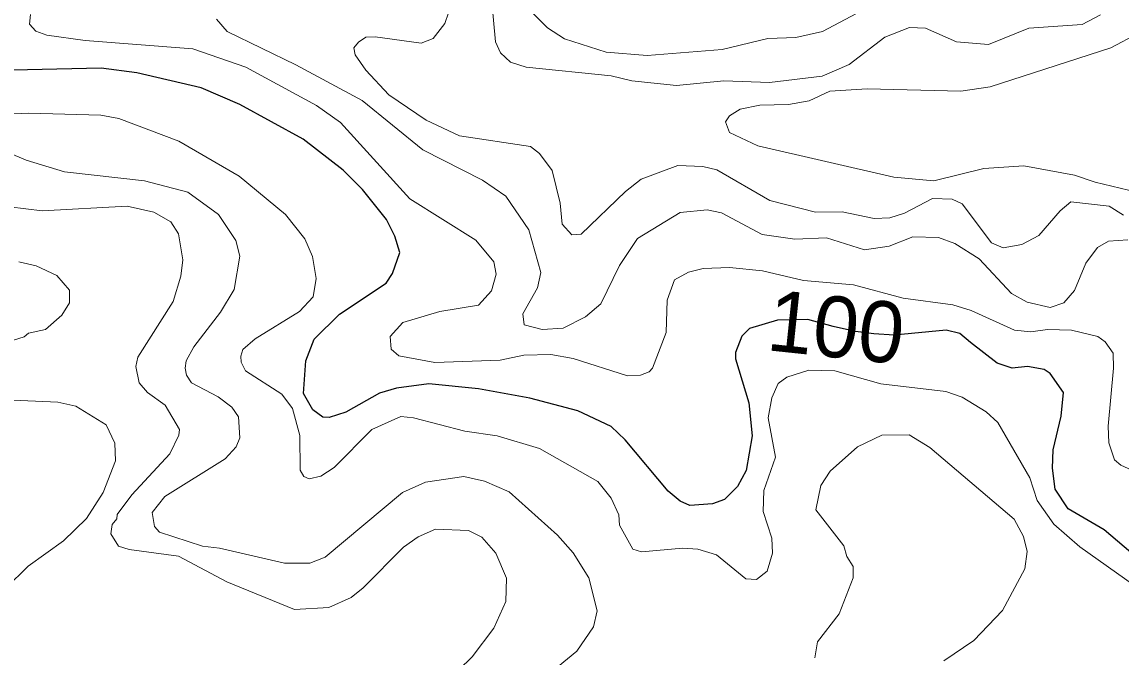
# Model space of a CAD drawing. Extents: x 673.6 to 698.9, y 7012 to 7040.1.
# Drawn here: x 695.876 to 697.318, y 7019.189 to 7020.022 of the extents above; entities that cross this region are included whole.
import ezdxf
from ezdxf.enums import TextEntityAlignment as Align

# ---------------------------------------------------------------- set-up
doc = ezdxf.new("R2010")
doc.units = 0
doc.header["$LTSCALE"] = 0.032
doc.layers.add('1', color=7, linetype='Continuous', lineweight=25)
doc.layers.add('2', color=7, linetype='Continuous', lineweight=13)
doc.layers.add('61', color=7, linetype='Continuous')

msp = doc.modelspace()

# ---------------------------------------------------------------- linework, layer by layer
at = {"layer": '1'}
msp.add_lwpolyline([(697.3313, 7019.3258), (697.2964, 7019.3554), (697.2491, 7019.3833), (697.2319, 7019.4091), (697.2285, 7019.4364), (697.2295, 7019.4606), (697.2399, 7019.5046), (697.243, 7019.5358), (697.2253, 7019.5606), (697.2175, 7019.566), (697.1959, 7019.5698), (697.1757, 7019.5676), (697.1561, 7019.5742), (697.1211, 7019.6014), (697.1068, 7019.6132), (697.0891, 7019.6176), (697.0207, 7019.6111), (696.9942, 7019.6126), (696.9699, 7019.6159), (696.9404, 7019.6222), (696.9073, 7019.6315), (696.8674, 7019.6306), (696.8308, 7019.6196), (696.8206, 7019.6098), (696.8125, 7019.5881), (696.8124, 7019.5799), (696.8297, 7019.5223), (696.8345, 7019.4788), (696.8264, 7019.4336), (696.8149, 7019.4124), (696.7979, 7019.3952), (696.782, 7019.3899), (696.7525, 7019.3876), (696.7396, 7019.393), (696.724, 7019.4062), (696.6676, 7019.4738), (696.6493, 7019.4913), (696.6054, 7019.5116), (696.5424, 7019.5282), (696.4751, 7019.5404), (696.4098, 7019.5469), (696.3675, 7019.5413), (696.345, 7019.5349), (696.3009, 7019.5099), (696.2792, 7019.5029), (696.2705, 7019.5035), (696.2577, 7019.5128), (696.2455, 7019.5342), (696.2486, 7019.5773), (696.2592, 7019.6055), (696.2927, 7019.6383), (696.3537, 7019.6793), (696.3623, 7019.692), (696.3718, 7019.7192), (696.3654, 7019.7409), (696.3545, 7019.7625), (696.3226, 7019.8018), (696.2972, 7019.8272), (696.245, 7019.868), (696.1619, 7019.9134), (696.1111, 7019.9355), (696.0264, 7019.9549), (695.9796, 7019.9611), (695.805, 7019.9573)], dxfattribs=at)
at = {"layer": '2'}
for points in [[(696.4309, 7020.0197), (696.4451, 7020.0623)], [(696.4921, 7020.0528), (696.4973, 7019.9957), (696.5039, 7019.9812), (696.5172, 7019.9691), (696.5375, 7019.9626), (696.6491, 7019.9513), (696.6765, 7019.9447), (696.7349, 7019.9382), (696.797, 7019.9446), (696.8571, 7019.9423), (696.9263, 7019.9505), (696.9617, 7019.9659), (697.0084, 7020.0016), (697.0409, 7020.0145), (697.0619, 7020.0137), (697.1024, 7019.9955), (697.1445, 7019.9924), (697.1973, 7020.0137), (697.2674, 7020.0186), (697.2914, 7020.0311)], [(696.9786, 7020.0367), (696.9266, 7020.0091), (696.8918, 7020.0014), (696.8549, 7019.9999), (696.7948, 7019.9858), (696.6963, 7019.9776), (696.6427, 7019.9823), (696.588, 7019.9994), (696.5657, 7020.014), (696.5465, 7020.0332)], [(697.352, 7019.4249), (697.3181, 7019.4406), (697.3098, 7019.4476), (697.3023, 7019.4698), (697.3015, 7019.4915), (697.3088, 7019.5676), (697.308, 7019.5873), (697.2977, 7019.6023), (697.288, 7019.6093), (697.2533, 7019.6176), (697.2218, 7019.6184), (697.1999, 7019.6152), (697.1785, 7019.6174), (697.1219, 7019.6431), (697.0977, 7019.6507), (697.0324, 7019.6596), (696.9674, 7019.6768), (696.9016, 7019.6825), (696.8478, 7019.6955), (696.8046, 7019.6998), (696.7701, 7019.6982), (696.7507, 7019.6935), (696.7324, 7019.6836), (696.7229, 7019.6568), (696.7214, 7019.6146), (696.7036, 7019.5678), (696.699, 7019.5627), (696.6875, 7019.5586), (696.6707, 7019.5577), (696.5993, 7019.5802), (696.5699, 7019.5856), (696.5344, 7019.5847), (696.5035, 7019.5783), (696.4177, 7019.575), (696.3706, 7019.5837), (696.3605, 7019.5925), (696.3589, 7019.609), (696.3757, 7019.6276), (696.4245, 7019.6419), (696.475, 7019.6502), (696.4922, 7019.669), (696.4984, 7019.691), (696.4953, 7019.7069), (696.4717, 7019.7357), (696.3847, 7019.7899), (696.2938, 7019.8899), (696.2624, 7019.912), (696.1698, 7019.9623), (696.1, 7019.9864), (695.9588, 7019.9974), (695.9086, 7020.0046), (695.8941, 7020.0096), (695.8857, 7020.0189), (695.8871, 7020.0315)], [(696.1313, 7020.0253), (696.1451, 7020.0091), (696.2353, 7019.9654), (696.3224, 7019.9186), (696.4022, 7019.8539), (696.4802, 7019.8142), (696.5109, 7019.7934), (696.5413, 7019.7491), (696.5569, 7019.6932), (696.5524, 7019.673), (696.5332, 7019.639), (696.535, 7019.6243), (696.5586, 7019.6185), (696.5862, 7019.6201), (696.6155, 7019.6348), (696.6356, 7019.6519), (696.6602, 7019.7025), (696.6836, 7019.7377), (696.7399, 7019.7719), (696.7751, 7019.7754), (696.7941, 7019.7713)], [(696.3177, 7019.9954), (696.3272, 7020.0017), (696.3392, 7020.0022), (696.3996, 7019.9941), (696.4154, 7019.9999), (696.4309, 7020.0197)], [(697.3413, 7020.007), (697.3052, 7019.988), (697.1465, 7019.9365), (697.1081, 7019.9308), (696.9852, 7019.9341), (696.9361, 7019.9308), (696.9091, 7019.9185), (696.8818, 7019.9133), (696.8445, 7019.9127), (696.8187, 7019.9073), (696.8046, 7019.8988), (696.7993, 7019.8909), (696.8045, 7019.8766), (696.8419, 7019.8591), (697.0203, 7019.818), (697.0729, 7019.8133), (697.1383, 7019.8297), (697.1909, 7019.8329), (697.2576, 7019.8207), (697.2846, 7019.8114), (697.3503, 7019.7959)], [(697.3217, 7019.7682), (697.303, 7019.7803), (697.2526, 7019.7859), (697.2386, 7019.7742), (697.2104, 7019.7415), (697.1882, 7019.73), (697.1636, 7019.7253), (697.1486, 7019.7319), (697.1101, 7019.7832), (697.0968, 7019.7895), (697.0712, 7019.7904), (697.0342, 7019.7709), (697.0151, 7019.7648), (696.9946, 7019.764), (696.9526, 7019.7729), (696.9174, 7019.7722), (696.8575, 7019.7874), (696.7881, 7019.8279), (696.7694, 7019.8322), (696.7366, 7019.8336), (696.6884, 7019.8154), (696.6678, 7019.7992), (696.6097, 7019.7433), (696.5975, 7019.7426), (696.5847, 7019.7564), (696.5823, 7019.7839), (696.5718, 7019.8269), (696.5552, 7019.8492), (696.5431, 7019.8583), (696.4499, 7019.8726), (696.4065, 7019.8929), (696.3575, 7019.9262), (696.3273, 7019.9585), (696.313, 7019.9785), (696.3115, 7019.988), (696.3177, 7019.9954)], [(697.3367, 7019.2823), (697.2642, 7019.3331), (697.2304, 7019.3632), (697.2086, 7019.3941), (697.1987, 7019.4237), (697.1566, 7019.4963), (697.1415, 7019.5105), (697.1099, 7019.5297), (697.0883, 7019.5372), (697.0033, 7019.5472), (696.943, 7019.5641), (696.9085, 7019.5651), (696.8799, 7019.556), (696.8682, 7019.5475), (696.8602, 7019.5289), (696.8553, 7019.5027), (696.865, 7019.4508), (696.8496, 7019.4071), (696.8487, 7019.3797), (696.8601, 7019.3448), (696.8609, 7019.3251), (696.854, 7019.3013), (696.8399, 7019.2906), (696.8259, 7019.2913), (696.7874, 7019.3227), (696.7629, 7019.3301), (696.7431, 7019.3316), (696.6892, 7019.3268), (696.6775, 7019.3302), (696.6602, 7019.3617), (696.6593, 7019.3751), (696.6491, 7019.3971), (696.6315, 7019.4189), (696.555, 7019.4621), (696.4995, 7019.4789), (696.457, 7019.4851), (696.3898, 7019.5027), (696.3729, 7019.5042), (696.3352, 7019.4874), (696.2855, 7019.4374), (696.2682, 7019.426), (696.2527, 7019.4225), (696.2457, 7019.4255), (696.2411, 7019.434), (696.2406, 7019.4793), (696.2311, 7019.5148), (696.2171, 7019.5334), (696.1691, 7019.5643), (696.1634, 7019.5753), (696.1629, 7019.5832), (696.1658, 7019.592), (696.1818, 7019.6061), (696.2403, 7019.6421), (696.258, 7019.6611), (696.2619, 7019.6854), (696.2572, 7019.714), (696.2473, 7019.7373), (696.2219, 7019.7694), (696.161, 7019.8193), (696.0816, 7019.8652), (696.003, 7019.8952), (695.9792, 7019.8995), (695.885, 7019.902), (695.8039, 7019.8987)], [(696.5797, 7019.1764), (696.6043, 7019.1966), (696.6259, 7019.2282), (696.6308, 7019.2495), (696.6201, 7019.2925), (696.5994, 7019.3254), (696.5789, 7019.3484), (696.5154, 7019.4054), (696.4829, 7019.4194), (696.4557, 7019.4254), (696.4053, 7019.418), (696.3753, 7019.4047), (696.2737, 7019.3196), (696.2537, 7019.3119), (696.2204, 7019.3117), (696.135, 7019.3317), (696.1127, 7019.3341), (696.0562, 7019.3526), (696.0499, 7019.3599), (696.0467, 7019.3782), (696.0634, 7019.3993), (696.1425, 7019.4488), (696.1571, 7019.4643), (696.1616, 7019.4763), (696.1599, 7019.5037), (696.1511, 7019.5163), (696.1334, 7019.5299), (696.0985, 7019.5486), (696.0918, 7019.5585), (696.0899, 7019.5676), (696.0912, 7019.5774), (696.1012, 7019.5956), (696.1364, 7019.6409), (696.1544, 7019.6707), (696.1616, 7019.7146), (696.1564, 7019.735), (696.1339, 7019.7691), (696.0934, 7019.7984), (696.0367, 7019.8132), (695.9318, 7019.8251), (695.8811, 7019.8405), (695.8334, 7019.8604)], [(696.4312, 7019.1546), (696.4668, 7019.189), (696.4953, 7019.2265), (696.5109, 7019.2617), (696.5117, 7019.2922), (696.4979, 7019.3248), (696.4794, 7019.3458), (696.4618, 7019.3547), (696.4185, 7019.3563), (696.396, 7019.3463), (696.3767, 7019.333), (696.3238, 7019.2793), (696.3079, 7019.2669), (696.2787, 7019.2536), (696.2337, 7019.2512), (696.1449, 7019.2875), (696.0814, 7019.3209), (696.0166, 7019.3298), (696.0024, 7019.3343), (695.9923, 7019.3503), (695.9941, 7019.3628), (696.0002, 7019.3699), (696.0009, 7019.3757), (696.02, 7019.4013), (696.07, 7019.4551), (696.0819, 7019.4796), (696.0825, 7019.4874), (696.0638, 7019.519), (696.0406, 7019.5357), (696.0296, 7019.5482), (696.0253, 7019.57), (696.0279, 7019.5819), (696.0744, 7019.6551), (696.0844, 7019.6884), (696.0868, 7019.7097), (696.0812, 7019.744), (696.0712, 7019.7597), (696.049, 7019.7721), (696.0137, 7019.7803), (695.9024, 7019.7738), (695.8374, 7019.7818)], [(696.7941, 7019.7713), (696.8474, 7019.7431), (696.8901, 7019.7368), (696.9318, 7019.7385), (696.9817, 7019.7229), (697.0143, 7019.7277)], [(697.0143, 7019.7277), (697.0451, 7019.7399), (697.079, 7019.7392), (697.1001, 7019.731), (697.1323, 7019.711), (697.1749, 7019.6658), (697.1951, 7019.654), (697.2255, 7019.6473), (697.2432, 7019.6532), (697.2573, 7019.6696), (697.2722, 7019.7054), (697.2875, 7019.726), (697.3022, 7019.7343), (697.3274, 7019.7359)], [(695.8241, 7019.5916), (695.8787, 7019.6088), (695.8845, 7019.6136), (695.9065, 7019.6184), (695.9282, 7019.6373), (695.9381, 7019.6534), (695.938, 7019.6701), (695.9216, 7019.6891), (695.8945, 7019.702), (695.8715, 7019.7071)], [(695.8544, 7019.279), (695.8839, 7019.3078), (695.9304, 7019.3413), (695.9605, 7019.3705), (695.9825, 7019.4045), (695.9987, 7019.446), (695.9977, 7019.4691), (695.9861, 7019.4932), (695.9466, 7019.518), (695.923, 7019.5232), (695.8542, 7019.5261)], [(696.9165, 7019.1876), (696.9201, 7019.2087), (696.9484, 7019.2452), (696.9669, 7019.2926), (696.9669, 7019.3075), (696.9586, 7019.3208), (696.9547, 7019.3346), (696.9179, 7019.382), (696.9243, 7019.4138), (696.9366, 7019.4327), (696.9726, 7019.4643), (697.0046, 7019.4796), (697.0402, 7019.4804), (697.0675, 7019.4637), (697.1781, 7019.3694), (697.1904, 7019.3468), (697.1954, 7019.3271), (697.1922, 7019.3045), (697.1627, 7019.2498), (697.1253, 7019.2105), (697.0858, 7019.1836)]]:
    msp.add_lwpolyline(points, dxfattribs=at)

# ---------------------------------------------------------------- texts
at = {"layer": '61'}
msp.add_text('100', height=0.08, rotation=353.949, dxfattribs=at).set_placement((696.9404, 7019.582), align=Align.CENTER)

doc.saveas('drawing.dxf')
